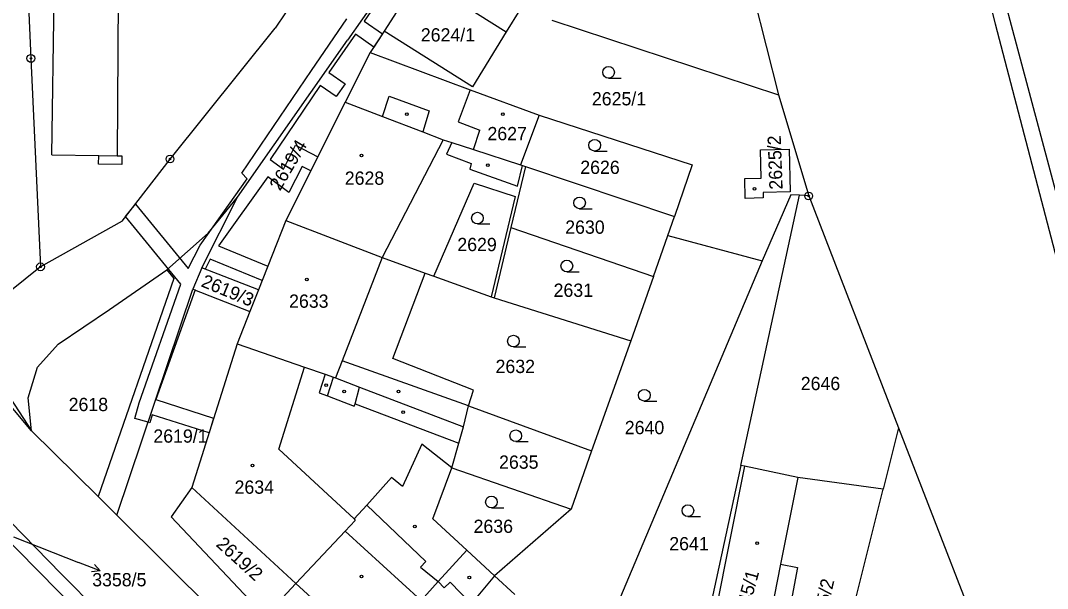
# Model space of a CAD drawing. Extents: x -755819 to -753140, y -1169796 to -1166000.
# Drawn here: x -754696.6 to -754565, y -1168319.7 to -1168246.9 of the extents above; entities that cross this region are included whole.
import ezdxf

# ---------------------------------------------------------------- set-up
doc = ezdxf.new("R2010")
doc.units = 0
for name, color, linetype in [('Vrstva 1', 7, 'Continuous'), ('Vrstva 10', 7, 'Continuous'), ('Vrstva 16', 7, 'Continuous'), ('Vrstva 18', 7, 'Continuous'), ('Vrstva 19', 7, 'Continuous'), ('Vrstva 24', 7, 'Continuous'), ('Vrstva 25', 7, 'Continuous'), ('Vrstva 27', 7, 'Continuous'), ('Vrstva 4', 7, 'Continuous'), ('Vrstva 6', 7, 'Continuous')]:
    doc.layers.add(name, color=color, linetype=linetype)

msp = doc.modelspace()

# ---------------------------------------------------------------- linework, layer by layer
at = {"layer": 'Vrstva 1'}
for p, q in [((-754697.16, -1168211.99), (-754695.32, -1168251.73)), ((-754578.81, -1168219.42), (-754571.68, -1168247.31)), ((-754649.45, -1168226.11), (-754663.99, -1168247.85)), ((-754692.62, -1168264.09), (-754692.09, -1168227.94)), ((-754683.98, -1168228.36), (-754684.28, -1168264.22)), ((-754648.1, -1168239.86), (-754654.73, -1168249.41)), ((-754645.6, -1168241.28), (-754650.01, -1168248.23)), ((-754602.85, -1168242.98), (-754599.48, -1168256.41)), ((-754632.62, -1168245.5), (-754634.37, -1168248.3)), ((-754628.55, -1168246.82), (-754599.48, -1168256.41)), ((-754677.48, -1168264.63), (-754663.99, -1168247.85)), ((-754650.01, -1168248.23), (-754651.81, -1168250.99)), ((-754638.71, -1168255.37), (-754650.01, -1168248.23)), ((-754634.37, -1168248.3), (-754638.71, -1168255.37)), ((-754571.68, -1168247.31), (-754563.06, -1168280.33)), ((-754668.83, -1168269.54), (-754654.73, -1168249.41)), ((-754651.81, -1168250.99), (-754655.02, -1168257.34)), ((-754651.81, -1168250.99), (-754639.02, -1168255.74)), ((-754695.32, -1168251.73), (-754694.09, -1168278.45)), ((-754639.02, -1168255.74), (-754630.16, -1168258.99)), ((-754599.48, -1168256.41), (-754595.6, -1168269.37)), ((-754655.02, -1168257.34), (-754662.65, -1168272.52)), ((-754655.02, -1168257.34), (-754650.26, -1168259.16)), ((-754630.16, -1168258.99), (-754632.54, -1168265.39)), ((-754630.16, -1168258.99), (-754610.56, -1168265.38)), ((-754650.26, -1168259.16), (-754645.08, -1168261.14)), ((-754645.08, -1168261.14), (-754642.45, -1168262.15)), ((-754642.45, -1168262.15), (-754641.35, -1168262.51)), ((-754641.35, -1168262.51), (-754638.57, -1168263.42)), ((-754692.62, -1168264.09), (-754686.62, -1168264.18)), ((-754686.64, -1168265.3), (-754686.62, -1168264.18)), ((-754684.28, -1168264.22), (-754683.66, -1168264.23)), ((-754683.66, -1168264.23), (-754683.68, -1168265.35)), ((-754638.57, -1168263.42), (-754632.54, -1168265.39)), ((-754601.78, -1168263.43), (-754598.1, -1168263.36)), ((-754601.7, -1168267.09), (-754601.78, -1168263.43)), ((-754598.1, -1168263.36), (-754597.98, -1168268.83)), ((-754683.68, -1168265.35), (-754686.64, -1168265.3)), ((-754683.62, -1168272.59), (-754677.48, -1168264.63)), ((-754631.9, -1168265.6), (-754633.78, -1168273.43)), ((-754632.54, -1168265.39), (-754632.28, -1168265.47)), ((-754632.28, -1168265.47), (-754631.9, -1168265.6)), ((-754631.9, -1168265.6), (-754612.83, -1168272.02)), ((-754610.56, -1168265.38), (-754612.83, -1168272.02)), ((-754643.68, -1168279.64), (-754638.51, -1168267.73)), ((-754638.51, -1168267.73), (-754633.23, -1168269.45)), ((-754603.81, -1168267.13), (-754601.7, -1168267.09)), ((-754603.76, -1168269.68), (-754603.81, -1168267.13)), ((-754673.41, -1168278.57), (-754668.83, -1168269.54)), ((-754633.23, -1168269.45), (-754636.31, -1168282.28)), ((-754604.31, -1168303.93), (-754596.8, -1168269.28)), ((-754601.44, -1168269.61), (-754603.76, -1168269.68)), ((-754597.91, -1168269.2), (-754601.55, -1168277.68)), ((-754597.98, -1168268.83), (-754601.46, -1168268.94)), ((-754601.46, -1168268.94), (-754601.44, -1168269.61)), ((-754596.8, -1168269.28), (-754597.91, -1168269.2)), ((-754595.6, -1168269.37), (-754596.8, -1168269.28)), ((-754595.6, -1168269.37), (-754584.08, -1168299.1)), ((-754613.68, -1168274.45), (-754612.83, -1168272.02)), ((-754683.62, -1168272.59), (-754694.09, -1168278.45)), ((-754662.65, -1168272.52), (-754666.16, -1168281.39)), ((-754662.65, -1168272.52), (-754650.28, -1168277.27)), ((-754633.78, -1168273.43), (-754635.93, -1168282.42)), ((-754633.78, -1168273.43), (-754615.5, -1168279.71)), ((-754615.5, -1168279.71), (-754613.68, -1168274.45)), ((-754613.68, -1168274.45), (-754601.55, -1168277.68)), ((-754650.28, -1168277.27), (-754644.76, -1168279.25)), ((-754694.09, -1168278.45), (-754698, -1168281.63)), ((-754685.25, -1168283.91), (-754677.91, -1168278.83)), ((-754677.91, -1168278.83), (-754676.99, -1168279.95)), ((-754673.41, -1168278.57), (-754674.55, -1168281.3)), ((-754666.16, -1168281.39), (-754673.41, -1168278.57)), ((-754601.55, -1168277.68), (-754622.31, -1168326.87)), ((-754676.99, -1168279.95), (-754686.7, -1168307.91)), ((-754648.92, -1168290.2), (-754644.76, -1168279.25)), ((-754644.76, -1168279.25), (-754643.68, -1168279.64)), ((-754643.68, -1168279.64), (-754636.31, -1168282.28)), ((-754615.5, -1168279.71), (-754618.41, -1168287.95)), ((-754684.3, -1168310.29), (-754674.55, -1168281.3)), ((-754674.55, -1168281.3), (-754667.27, -1168284.2)), ((-754666.16, -1168281.39), (-754667.27, -1168284.2)), ((-754636.31, -1168282.28), (-754635.93, -1168282.42)), ((-754635.93, -1168282.42), (-754618.41, -1168287.95)), ((-754695.23, -1168299.46), (-754708.97, -1168283.2)), ((-754691.84, -1168288.35), (-754685.25, -1168283.91)), ((-754704.69, -1168285.06), (-754695.23, -1168299.46)), ((-754667.27, -1168284.2), (-754668.89, -1168288.31)), ((-754618.41, -1168287.95), (-754623.43, -1168302.05)), ((-754694.47, -1168291.32), (-754691.84, -1168288.35)), ((-754668.89, -1168288.31), (-754674.68, -1168306.73)), ((-754668.89, -1168288.31), (-754660.24, -1168291.32)), ((-754638.59, -1168294.27), (-754648.92, -1168290.2)), ((-754695.65, -1168295.23), (-754694.47, -1168291.32)), ((-754660.24, -1168291.32), (-754657.59, -1168292.23)), ((-754657.59, -1168292.23), (-754656.53, -1168292.6)), ((-754656.53, -1168292.6), (-754656.27, -1168292.69)), ((-754656.27, -1168292.69), (-754653.19, -1168293.87)), ((-754653.19, -1168293.87), (-754639.87, -1168298.98)), ((-754639.2, -1168296.27), (-754638.59, -1168294.27)), ((-754695.23, -1168299.46), (-754695.65, -1168295.23)), ((-754639.87, -1168298.98), (-754639.2, -1168296.27)), ((-754639.2, -1168296.27), (-754623.43, -1168302.05)), ((-754686.7, -1168307.91), (-754695.23, -1168299.46)), ((-754640.46, -1168301.06), (-754639.87, -1168298.98)), ((-754584.08, -1168299.1), (-754586.06, -1168306.98)), ((-754584.08, -1168299.1), (-754568.48, -1168339.37)), ((-754671.07, -1168341), (-754710.89, -1168300.74)), ((-754708.45, -1168300.56), (-754691.43, -1168317.8)), ((-754645.2, -1168301.17), (-754647.7, -1168306.63)), ((-754641.34, -1168304.21), (-754645.2, -1168301.17)), ((-754641.34, -1168304.21), (-754640.46, -1168301.06)), ((-754623.43, -1168302.05), (-754626.07, -1168309.51)), ((-754643.79, -1168310.75), (-754641.34, -1168304.21)), ((-754641.34, -1168304.21), (-754626.07, -1168309.51)), ((-754604.31, -1168303.93), (-754610.74, -1168333.58)), ((-754603.82, -1168304.03), (-754604.31, -1168303.93)), ((-754596.99, -1168305.46), (-754603.82, -1168304.03)), ((-754649.07, -1168305.48), (-754652.27, -1168309)), ((-754647.7, -1168306.63), (-754649.07, -1168305.48)), ((-754596.99, -1168305.46), (-754599.2, -1168316.59)), ((-754586.06, -1168306.98), (-754596.99, -1168305.46)), ((-754674.68, -1168306.73), (-754677.35, -1168310.51)), ((-754674.68, -1168306.73), (-754661.34, -1168319.05)), ((-754593.67, -1168337.24), (-754586.06, -1168306.98)), ((-754684.3, -1168310.29), (-754686.7, -1168307.91)), ((-754652.27, -1168309), (-754653.89, -1168310.78)), ((-754684.3, -1168310.29), (-754668.15, -1168326.3)), ((-754626.07, -1168309.51), (-754635.89, -1168318.09)), ((-754677.35, -1168310.51), (-754665.29, -1168323.26)), ((-754653.76, -1168310.98), (-754655.04, -1168312.35)), ((-754653.89, -1168310.78), (-754653.76, -1168310.98)), ((-754639.43, -1168314.78), (-754643.79, -1168310.75)), ((-754655.04, -1168312.35), (-754661.34, -1168319.05)), ((-754639.43, -1168314.78), (-754643.09, -1168318.82)), ((-754635.89, -1168318.09), (-754639.43, -1168314.78)), ((-754672.13, -1168337.23), (-754691.43, -1168317.8)), ((-754635.89, -1168318.09), (-754638.88, -1168321.68)), ((-754633.28, -1168320.45), (-754635.89, -1168318.09)), ((-754661.34, -1168319.05), (-754665.29, -1168323.26)), ((-754643.09, -1168318.82), (-754645.27, -1168321.22))]:
    msp.add_line(p, q, dxfattribs=at)
at = {"layer": 'Vrstva 10'}
for p, q in [((-754569.78, -1168246.88), (-754576.82, -1168218.97)), ((-754561.02, -1168279.74), (-754569.78, -1168246.88))]:
    msp.add_line(p, q, dxfattribs=at)
at = {"layer": 'Vrstva 16'}
for p in [(-754697.56, -1168313.07), (-754686.42, -1168317.45)]:
    msp.add_line(p, (-754689.21, -1168316.35), dxfattribs=at)
msp.add_lwpolyline([(-754687.17, -1168316.62), (-754686.42, -1168317.45), (-754687.53, -1168317.55)], dxfattribs=at)
at = {"layer": 'Vrstva 24'}
for centre, radius in [((-754695.32, -1168251.73), 0.5), ((-754695.32, -1168251.73), 0.1), ((-754677.48, -1168264.63), 0.5), ((-754677.48, -1168264.63), 0.1), ((-754595.6, -1168269.37), 0.5), ((-754595.6, -1168269.37), 0.1), ((-754694.09, -1168278.45), 0.5), ((-754694.09, -1168278.45), 0.1)]:
    msp.add_circle(centre, radius, dxfattribs=at)
at = {"layer": 'Vrstva 25'}
for p, q in [((-754621.26, -1168254.26), (-754619.66, -1168254.26)), ((-754623.05, -1168263.61), (-754621.45, -1168263.61)), ((-754624.98, -1168271), (-754623.38, -1168271)), ((-754638.07, -1168272.96), (-754636.47, -1168272.96)), ((-754626.61, -1168279.09), (-754625.01, -1168279.09)), ((-754633.46, -1168288.72), (-754631.86, -1168288.72)), ((-754616.68, -1168295.67), (-754615.08, -1168295.67)), ((-754633.16, -1168300.86), (-754631.56, -1168300.86)), ((-754636.28, -1168309.36), (-754634.68, -1168309.36)), ((-754611.09, -1168310.46), (-754609.49, -1168310.46))]:
    msp.add_line(p, q, dxfattribs=at)
for centre, radius in [((-754621.26, -1168253.51), 0.75), ((-754647.14, -1168258.87), 0.175), ((-754634.8, -1168258.87), 0.175), ((-754623.05, -1168262.86), 0.75), ((-754652.94, -1168264.17), 0.175), ((-754636.73, -1168265.42), 0.175), ((-754602.54, -1168268.46), 0.175), ((-754624.98, -1168270.25), 0.75), ((-754638.07, -1168272.21), 0.75), ((-754626.61, -1168278.34), 0.75), ((-754659.93, -1168280.07), 0.175), ((-754633.46, -1168287.97), 0.75), ((-754657.46, -1168293.64), 0.175), ((-754655.17, -1168294.44), 0.175), ((-754648.18, -1168294.44), 0.175), ((-754616.68, -1168294.92), 0.75), ((-754647.59, -1168297.09), 0.175), ((-754633.16, -1168300.11), 0.75), ((-754666.92, -1168303.92), 0.175), ((-754636.28, -1168308.61), 0.75), ((-754611.09, -1168309.71), 0.75), ((-754646.1, -1168311.74), 0.175), ((-754602.22, -1168313.88), 0.175), ((-754652.94, -1168318.15), 0.175), ((-754639.11, -1168318.29), 0.175)]:
    msp.add_circle(centre, radius, dxfattribs=at)
at = {"layer": 'Vrstva 27'}
for p, q in [((-754643.7, -1168233.96), (-754652.6, -1168246.95)), ((-754659.34, -1168253.26), (-754654.81, -1168246.64)), ((-754652.6, -1168246.95), (-754650.25, -1168248.59)), ((-754653.72, -1168248.6), (-754657.12, -1168253.55)), ((-754651.34, -1168250.27), (-754653.72, -1168248.6)), ((-754650.25, -1168248.59), (-754651.34, -1168250.27)), ((-754668.29, -1168266.46), (-754659.34, -1168253.26)), ((-754657.12, -1168253.55), (-754655.03, -1168254.97)), ((-754655.03, -1168254.97), (-754656.17, -1168256.62)), ((-754658.24, -1168255.21), (-754664.63, -1168264.67)), ((-754656.17, -1168256.62), (-754658.24, -1168255.21)), ((-754662.95, -1168265.91), (-754661.4, -1168262.86)), ((-754661.4, -1168262.86), (-754658.55, -1168264.36)), ((-754658.55, -1168264.36), (-754659.45, -1168266.15)), ((-754664.63, -1168264.67), (-754662.95, -1168265.91)), ((-754660.54, -1168265.57), (-754662.24, -1168268.91)), ((-754659.45, -1168266.15), (-754660.54, -1168265.57)), ((-754664.96, -1168266.91), (-754671.25, -1168275.76)), ((-754667.59, -1168267.16), (-754668.29, -1168266.46)), ((-754662.24, -1168268.91), (-754664.96, -1168266.91)), ((-754673.64, -1168275.66), (-754667.59, -1168267.16)), ((-754683.18, -1168272.01), (-754681.93, -1168270.4)), ((-754681.93, -1168270.4), (-754675.17, -1168278.65)), ((-754676.09, -1168280.66), (-754683.18, -1168272.01)), ((-754675.17, -1168278.65), (-754673.64, -1168275.66)), ((-754671.25, -1168275.76), (-754664.96, -1168278.35)), ((-754672.32, -1168277.48), (-754672.97, -1168278.74)), ((-754665.69, -1168280.21), (-754672.32, -1168277.48)), ((-754673.41, -1168278.57), (-754674.55, -1168281.3)), ((-754672.97, -1168278.74), (-754673.41, -1168278.57)), ((-754664.96, -1168278.35), (-754665.69, -1168280.21)), ((-754681.45, -1168295.91), (-754676.09, -1168280.66)), ((-754674.25, -1168281.42), (-754679.32, -1168295.48)), ((-754674.55, -1168281.3), (-754674.25, -1168281.42)), ((-754682, -1168297.9), (-754681.45, -1168295.91)), ((-754679.32, -1168295.48), (-754671.89, -1168297.85)), ((-754680.29, -1168298.38), (-754682, -1168297.9)), ((-754680.07, -1168298.44), (-754680.29, -1168298.38)), ((-754679.79, -1168297.41), (-754680.07, -1168298.44)), ((-754672.48, -1168299.74), (-754679.79, -1168297.41)), ((-754671.89, -1168297.85), (-754672.48, -1168299.74))]:
    msp.add_line(p, q, dxfattribs=at)
at = {"layer": 'Vrstva 4'}
for p, q in [((-754645.6, -1168241.28), (-754634.37, -1168248.3)), ((-754639.02, -1168255.74), (-754640.53, -1168259.86)), ((-754650.26, -1168259.16), (-754649.37, -1168256.55)), ((-754649.37, -1168256.55), (-754644.27, -1168258.45)), ((-754644.27, -1168258.45), (-754645.08, -1168261.14)), ((-754640.53, -1168259.86), (-754637.76, -1168260.94)), ((-754638.57, -1168263.42), (-754637.76, -1168260.94)), ((-754642.45, -1168262.15), (-754650.28, -1168277.27)), ((-754641.35, -1168262.51), (-754642.04, -1168264.01)), ((-754686.62, -1168264.18), (-754684.28, -1168264.22)), ((-754642.04, -1168264.01), (-754638.86, -1168265.21)), ((-754638.86, -1168265.21), (-754639.05, -1168265.92)), ((-754632.92, -1168268.13), (-754632.28, -1168265.47)), ((-754639.05, -1168265.92), (-754632.92, -1168268.13)), ((-754672.61, -1168274.12), (-754668.83, -1168269.54)), ((-754677.91, -1168278.83), (-754672.61, -1168274.12)), ((-754650.28, -1168277.27), (-754655.42, -1168290.5)), ((-754655.42, -1168290.5), (-754656.27, -1168292.69)), ((-754639.2, -1168296.27), (-754655.42, -1168290.5)), ((-754663.52, -1168301.84), (-754660.24, -1168291.32)), ((-754657.59, -1168292.23), (-754658.36, -1168294.59)), ((-754657.31, -1168294.99), (-754656.53, -1168292.6)), ((-754658.36, -1168294.59), (-754657.31, -1168294.99)), ((-754653.76, -1168296.02), (-754653.19, -1168293.87)), ((-754657.31, -1168294.99), (-754653.87, -1168296.3)), ((-754653.87, -1168296.3), (-754653.76, -1168296.02)), ((-754653.76, -1168296.02), (-754640.46, -1168301.06)), ((-754653.89, -1168310.78), (-754663.52, -1168301.84)), ((-754603.82, -1168304.03), (-754609.78, -1168333.79)), ((-754652.27, -1168309), (-754644.68, -1168316.22)), ((-754655.04, -1168312.35), (-754645.27, -1168321.22)), ((-754644.68, -1168316.22), (-754645.38, -1168316.96)), ((-754645.38, -1168316.96), (-754643.09, -1168318.82)), ((-754599.2, -1168316.59), (-754602.9, -1168335.24)), ((-754661.34, -1168319.05), (-754651.47, -1168328.07)), ((-754643.09, -1168318.82), (-754642.33, -1168319.61)), ((-754642.33, -1168319.61), (-754641.58, -1168318.89)), ((-754641.58, -1168318.89), (-754638.88, -1168321.68))]:
    msp.add_line(p, q, dxfattribs=at)
at = {"layer": 'Vrstva 6'}
for p, q in [((-754597.05, -1168317.02), (-754600.61, -1168335.69)), ((-754599.2, -1168316.59), (-754597.05, -1168317.02))]:
    msp.add_line(p, q, dxfattribs=at)

# ---------------------------------------------------------------- texts
at = {"layer": 'Vrstva 16'}
msp.add_text('3358/5', height=1.7, dxfattribs=at).set_placement((-754687.46, -1168319.42))
at = {"layer": 'Vrstva 18'}
for s, p in [('2625/1', (-754623.4, -1168257.75)), ('2626', (-754624.89, -1168266.54)), ('2630', (-754626.82, -1168274.21)), ('2629', (-754640.65, -1168276.44)), ('2631', (-754628.31, -1168282.3)), ('2632', (-754635.75, -1168292.07)), ('2646', (-754596.62, -1168294.26)), ('2618', (-754690.48, -1168296.95)), ('2640', (-754619.18, -1168299.91)), ('2619/1', (-754679.62, -1168301)), ('2635', (-754635.3, -1168304.34)), ('2636', (-754638.57, -1168312.57)), ('2641', (-754613.48, -1168314.8))]:
    msp.add_text(s, height=1.7, dxfattribs=at).set_placement(p)
for s, rotation, p in [('2619/4', 59.4157, (-754663.38, -1168268.8)), ('2619/3', 337.4721, (-754673.61, -1168280.92)), ('2619/2', 317.7051, (-754671.69, -1168314.17)), ('2645/2', 76.7763, (-754593.89, -1168325.45))]:
    msp.add_text(s, height=1.7, rotation=rotation, dxfattribs=at).set_placement(p)
at = {"layer": 'Vrstva 19'}
for s, p in [('2624/1', (-754645.33, -1168249.56)), ('2627', (-754636.79, -1168262.22)), ('2628', (-754655.08, -1168267.93)), ('2633', (-754662.22, -1168283.7)), ('2634', (-754669.21, -1168307.55))]:
    msp.add_text(s, height=1.7, dxfattribs=at).set_placement(p)
for s, rotation, p in [('2625/2', 92.0743, (-754598.94, -1168268.52)), ('2645/1', 74.7137, (-754603.77, -1168324.33))]:
    msp.add_text(s, height=1.7, rotation=rotation, dxfattribs=at).set_placement(p)

doc.saveas('drawing.dxf')
